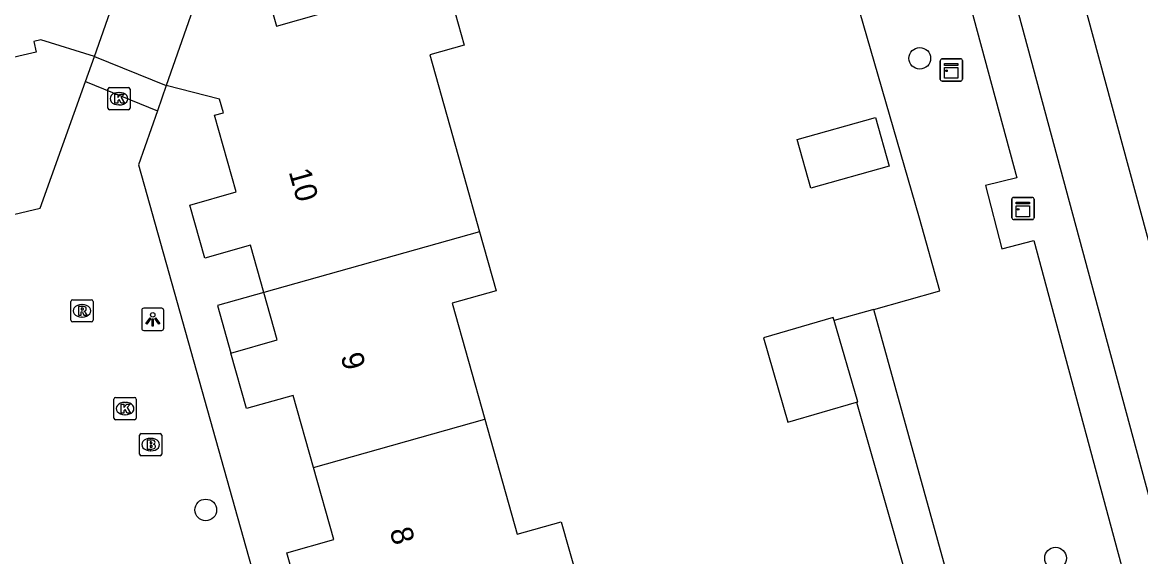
# Model space of a CAD drawing. Extents: x 158461 to 159795, y 387220 to 388672.
# Drawn here: x 159597.6 to 159648, y 388181.8 to 388205.9 of the extents above; entities that cross this region are included whole.
import ezdxf

# ---------------------------------------------------------------- set-up
doc = ezdxf.new("R2010")
doc.units = 0
for name, color, linetype in [('IMGEO_Berm_groen', 7, 'Continuous'), ('IMGEO_Boom', 7, 'Continuous'), ('IMGEO_Brandkraan', 7, 'Continuous'), ('IMGEO_Fietspad_gesloten', 7, 'Continuous'), ('IMGEO_Kast', 7, 'Continuous'), ('IMGEO_Kolk', 7, 'Continuous'), ('IMGEO_Lichtpunt', 7, 'Continuous'), ('IMGEO_Pand', 7, 'Continuous'), ('IMGEO_Pand_nummerreeks', 7, 'Continuous'), ('IMGEO_Pand_overbouw', 7, 'Continuous'), ('IMGEO_Rijbaan_lokaal_open', 7, 'Continuous'), ('IMGEO_Rioolput', 7, 'Continuous'), ('IMGEO_Voetpad_open', 7, 'Continuous')]:
    doc.layers.add(name, color=color, linetype=linetype)

msp = doc.modelspace()

# ---------------------------------------------------------------- linework, layer by layer
at = {"layer": 'IMGEO_Berm_groen'}
msp.add_lwpolyline([(159636.003, 388192.949), (159638.98, 388193.787), (159638.058, 388197.062), (159631.488, 388219.772)], dxfattribs=at)
at = {"layer": 'IMGEO_Boom'}
for centre in [(159638.072, 388204.27), (159605.858, 388183.907), (159644.199, 388181.735)]:
    msp.add_circle(centre, 0.489, dxfattribs=at)
at = {"layer": 'IMGEO_Brandkraan'}
for p, q in [((159602.947, 388187.354), (159603.799, 388187.354)), ((159602.872, 388186.428), (159602.872, 388187.28)), ((159603.36, 388187.134), (159603.385, 388187.134)), ((159603.873, 388187.28), (159603.873, 388186.428)), ((159603.799, 388186.354), (159602.947, 388186.354)), ((159603.383, 388186.574), (159603.358, 388186.574))]:
    msp.add_line(p, q, dxfattribs=at)
for points in [[(159602.947, 388187.354), (159603.799, 388187.354)], [(159602.872, 388186.428), (159602.872, 388187.28)], [(159603.22, 388187.054), (159603.22, 388186.654), (159603.433, 388186.654)], [(159603.451, 388187.054), (159603.22, 388187.054)], [(159603.399, 388186.973), (159603.345, 388186.973), (159603.345, 388186.897)], [(159603.345, 388186.897), (159603.398, 388186.897)], [(159603.873, 388187.28), (159603.873, 388186.428)], [(159603.799, 388186.354), (159602.947, 388186.354)], [(159603.407, 388186.821), (159603.345, 388186.821), (159603.345, 388186.74)], [(159603.345, 388186.74), (159603.407, 388186.74)]]:
    msp.add_lwpolyline(points, dxfattribs=at)
for centre, radius, start, end in [((159602.949, 388187.278), 0.0765, 91.552, 178.448), ((159602.949, 388187.278), 0.0765, 91.552, 178.448), ((159603.797, 388187.278), 0.0765, 1.552, 88.448), ((159603.797, 388187.278), 0.0765, 1.552, 88.448), ((159603.4, 388186.935), 0.0379, 267.8285, 90.9355), ((159603.455, 388186.909), 0.145, 59.4692, 91.5367), ((159603.48, 388186.956), 0.0922, 285.5137, 58.1501), ((159603.485, 388186.764), 0.105, 301.3115, 78.989), ((159602.949, 388186.43), 0.0765, 181.552, 268.448), ((159602.949, 388186.43), 0.0765, 181.552, 268.448), ((159603.408, 388186.78), 0.0404, 269.8759, 90.5077), ((159603.439, 388186.905), 0.251, 268.6676, 293.5347), ((159603.797, 388186.43), 0.0765, 271.552, 358.448), ((159603.797, 388186.43), 0.0765, 271.552, 358.448)]:
    msp.add_arc(centre, radius, start, end, dxfattribs=at)
for centre, major_axis, ratio, start_param, end_param in [((159603.359, 388186.854), (-0.387, 0.002), 0.722429, 4.712389, 7.853982), ((159603.384, 388186.854), (-0.39, 0.002), 0.717154, 1.570796, 4.712389)]:
    msp.add_ellipse(centre, major_axis=major_axis, ratio=ratio, start_param=start_param, end_param=end_param, dxfattribs=at)
at = {"layer": 'IMGEO_Fietspad_gesloten'}
for points in [[(159658.763, 388157.822), (159658.488, 388158.911), (159640.031, 388226.875), (159639.758, 388227.953)], [(159637.683, 388224.215), (159644.254, 388199.877), (159649.95, 388178.792)]]:
    msp.add_lwpolyline(points, dxfattribs=at)
at = {"layer": 'IMGEO_Kast'}
for p, q in [((159638.997, 388203.321), (159638.997, 388204.162)), ((159638.997, 388204.162), (159638.997, 388203.321)), ((159639.072, 388204.246), (159639.913, 388204.246)), ((159639.913, 388204.246), (159639.072, 388204.246)), ((159639.997, 388204.171), (159639.997, 388203.33)), ((159639.997, 388203.33), (159639.997, 388204.171)), ((159639.922, 388203.246), (159639.081, 388203.246)), ((159639.081, 388203.246), (159639.922, 388203.246)), ((159642.305, 388198.001), (159643.146, 388198.001)), ((159643.146, 388198.001), (159642.305, 388198.001)), ((159643.23, 388197.926), (159643.23, 388197.085)), ((159643.23, 388197.085), (159643.23, 388197.926)), ((159642.23, 388197.076), (159642.23, 388197.917)), ((159642.23, 388197.917), (159642.23, 388197.076)), ((159643.155, 388197.001), (159642.314, 388197.001)), ((159642.314, 388197.001), (159643.155, 388197.001))]:
    msp.add_line(p, q, dxfattribs=at)
for points in [[(159639.192, 388204.036), (159639.792, 388204.036), (159639.792, 388203.951), (159639.192, 388203.951), (159639.192, 388204.036)], [(159639.192, 388203.861), (159639.792, 388203.861), (159639.792, 388203.372), (159639.192, 388203.372), (159639.192, 388203.861)], [(159642.425, 388197.791), (159643.025, 388197.791), (159643.025, 388197.706), (159642.425, 388197.706), (159642.425, 388197.791)], [(159642.425, 388197.616), (159643.025, 388197.616), (159643.025, 388197.127), (159642.425, 388197.127), (159642.425, 388197.616)]]:
    msp.add_lwpolyline(points, dxfattribs=at)
for centre in [(159639.276, 388203.71), (159642.509, 388197.465)]:
    msp.add_circle(centre, 0.0377, dxfattribs=at)
for centre, start, end in [((159639.075, 388204.168), 92.4484, 184.2845), ((159639.075, 388204.168), 92.4484, 184.2845), ((159639.919, 388204.168), 2.4484, 94.2845), ((159639.919, 388204.168), 2.4484, 94.2845), ((159639.075, 388203.324), 182.4484, 274.2845), ((159639.075, 388203.324), 182.4484, 274.2845), ((159639.919, 388203.324), 272.4484, 4.2845), ((159639.919, 388203.324), 272.4484, 4.2845), ((159642.308, 388197.923), 92.4484, 184.2845), ((159642.308, 388197.923), 92.4484, 184.2845), ((159643.152, 388197.923), 2.4484, 94.2845), ((159643.152, 388197.923), 2.4484, 94.2845), ((159642.308, 388197.079), 182.4484, 274.2845), ((159642.308, 388197.079), 182.4484, 274.2845), ((159643.152, 388197.079), 272.4484, 4.2845), ((159643.152, 388197.079), 272.4484, 4.2845)]:
    msp.add_arc(centre, 0.0779, start, end, dxfattribs=at)
at = {"layer": 'IMGEO_Kolk'}
for p, q in [((159601.444, 388202.025), (159601.444, 388202.877)), ((159601.519, 388202.951), (159602.371, 388202.951)), ((159601.932, 388202.731), (159601.957, 388202.731)), ((159602.445, 388202.877), (159602.445, 388202.025)), ((159601.955, 388202.171), (159601.93, 388202.171)), ((159602.371, 388201.951), (159601.519, 388201.951)), ((159601.719, 388188.053), (159601.719, 388188.905)), ((159601.794, 388188.979), (159602.646, 388188.979)), ((159602.72, 388188.905), (159602.72, 388188.053)), ((159602.207, 388188.759), (159602.232, 388188.759)), ((159602.646, 388187.979), (159601.794, 388187.979)), ((159602.23, 388188.199), (159602.205, 388188.199))]:
    msp.add_line(p, q, dxfattribs=at)
for points in [[(159601.444, 388202.025), (159601.444, 388202.877)], [(159601.519, 388202.951), (159602.371, 388202.951)], [(159601.765, 388202.651), (159601.888, 388202.651), (159601.888, 388202.5), (159602.018, 388202.651), (159602.182, 388202.651), (159602.036, 388202.5), (159602.189, 388202.251), (159602.037, 388202.251), (159601.952, 388202.415), (159601.888, 388202.348), (159601.888, 388202.251), (159601.765, 388202.251), (159601.765, 388202.651)], [(159602.445, 388202.877), (159602.445, 388202.025)], [(159602.371, 388201.951), (159601.519, 388201.951)], [(159601.719, 388188.053), (159601.719, 388188.905)], [(159601.794, 388188.979), (159602.646, 388188.979)], [(159602.72, 388188.905), (159602.72, 388188.053)], [(159602.04, 388188.679), (159602.163, 388188.679), (159602.163, 388188.528), (159602.293, 388188.679), (159602.457, 388188.679), (159602.311, 388188.528), (159602.464, 388188.279), (159602.312, 388188.279), (159602.227, 388188.443), (159602.163, 388188.376), (159602.163, 388188.279), (159602.04, 388188.279), (159602.04, 388188.679)], [(159602.646, 388187.979), (159601.794, 388187.979)]]:
    msp.add_lwpolyline(points, dxfattribs=at)
for centre, start, end in [((159601.521, 388202.875), 91.552, 178.448), ((159601.521, 388202.875), 91.552, 178.448), ((159602.369, 388202.875), 1.552, 88.448), ((159602.369, 388202.875), 1.552, 88.448), ((159601.521, 388202.027), 181.552, 268.448), ((159601.521, 388202.027), 181.552, 268.448), ((159602.369, 388202.027), 271.552, 358.448), ((159602.369, 388202.027), 271.552, 358.448), ((159601.796, 388188.903), 91.552, 178.448), ((159601.796, 388188.903), 91.552, 178.448), ((159602.644, 388188.903), 1.552, 88.448), ((159602.644, 388188.903), 1.552, 88.448), ((159601.796, 388188.055), 181.552, 268.448), ((159601.796, 388188.055), 181.552, 268.448), ((159602.644, 388188.055), 271.552, 358.448), ((159602.644, 388188.055), 271.552, 358.448)]:
    msp.add_arc(centre, 0.0765, start, end, dxfattribs=at)
for centre, major_axis, ratio, start_param, end_param in [((159601.931, 388202.451), (-0.387, 0.002), 0.722429, 4.712389, 7.853982), ((159601.956, 388202.451), (-0.39, 0.002), 0.717154, 1.570796, 4.712389), ((159602.206, 388188.479), (-0.387, 0.002), 0.722429, 4.712389, 7.853982), ((159602.231, 388188.479), (-0.39, 0.002), 0.717154, 1.570796, 4.712389)]:
    msp.add_ellipse(centre, major_axis=major_axis, ratio=ratio, start_param=start_param, end_param=end_param, dxfattribs=at)
at = {"layer": 'IMGEO_Lichtpunt'}
for p, q in [((159602.971, 388192.907), (159602.971, 388192.1)), ((159602.971, 388192.907), (159602.971, 388192.1)), ((159603.873, 388193.002), (159603.065, 388193.002)), ((159603.873, 388193.002), (159603.065, 388193.002)), ((159603.967, 388192.1), (159603.967, 388192.907)), ((159603.967, 388192.1), (159603.967, 388192.907)), ((159603.065, 388192.006), (159603.873, 388192.006)), ((159603.065, 388192.006), (159603.873, 388192.006))]:
    msp.add_line(p, q, dxfattribs=at)
for points in [[(159603.345, 388192.571), (159603.384, 388192.543), (159603.196, 388192.281), (159603.158, 388192.308), (159603.345, 388192.571)], [(159603.447, 388192.523), (159603.494, 388192.523), (159603.494, 388192.201), (159603.447, 388192.201), (159603.447, 388192.523)], [(159603.557, 388192.543), (159603.595, 388192.57), (159603.782, 388192.308), (159603.743, 388192.28), (159603.557, 388192.543)]]:
    msp.add_lwpolyline(points, dxfattribs=at)
msp.add_circle((159603.47, 388192.705), 0.0994, dxfattribs=at)
for centre, start, end in [((159603.065, 388192.907), 90, 180), ((159603.065, 388192.907), 90, 180), ((159603.873, 388192.907), 0, 90), ((159603.873, 388192.907), 0, 90), ((159603.065, 388192.1), 180, 270), ((159603.065, 388192.1), 180, 270), ((159603.873, 388192.1), 270, 0), ((159603.873, 388192.1), 270, 360)]:
    msp.add_arc(centre, 0.0946, start, end, dxfattribs=at)
at = {"layer": 'IMGEO_Pand'}
for points in [[(159600.845, 388204.354), (159602.94, 388210.371)], [(159606.173, 388209.055), (159604.078, 388203.038)], [(159606.173, 388209.055), (159608.302, 388208.384), (159609.047, 388205.722), (159611.974, 388206.541), (159611.732, 388207.404), (159616.429, 388208.719), (159617.513, 388204.871), (159615.965, 388204.435), (159617.503, 388198.974), (159618.214, 388196.452)], [(159600.845, 388204.354), (159598.422, 388205.104), (159598.103, 388205.032), (159598.214, 388204.545), (159594.755, 388203.756), (159595.235, 388201.65), (159592.756, 388201.085), (159592.297, 388203.099), (159590.125, 388202.604)], [(159608.476, 388193.709), (159607.873, 388195.848), (159605.811, 388195.267), (159605.138, 388197.656), (159607.235, 388198.247), (159606.261, 388201.704), (159606.654, 388201.815), (159606.482, 388202.427), (159604.078, 388203.038)], [(159632.543, 388200.605), (159636.069, 388201.599), (159636.686, 388199.408), (159633.16, 388198.415), (159632.543, 388200.605)], [(159618.214, 388196.452), (159608.476, 388193.709)], [(159618.214, 388196.452), (159618.962, 388193.795), (159616.974, 388193.235), (159618.447, 388188.006)], [(159610.722, 388185.825), (159609.807, 388189.075), (159607.693, 388188.479), (159606.987, 388190.983), (159609.078, 388191.572), (159608.476, 388193.709)], [(159634.214, 388192.445), (159634.172, 388192.589), (159631.018, 388191.668), (159632.127, 388187.87), (159635.221, 388188.773)], [(159635.221, 388188.773), (159635.281, 388188.79), (159634.214, 388192.445)], [(159610.722, 388185.825), (159618.447, 388188.006)], [(159618.447, 388188.006), (159619.909, 388182.816), (159621.895, 388183.376), (159622.611, 388180.832)], [(159612.904, 388178.1), (159612.311, 388180.205), (159610.19, 388179.607), (159609.522, 388181.979), (159611.638, 388182.575), (159610.722, 388185.825)]]:
    msp.add_lwpolyline(points, dxfattribs=at)
at = {"layer": 'IMGEO_Pand_overbouw'}
msp.add_lwpolyline([(159608.476, 388193.709), (159606.385, 388193.12), (159606.987, 388190.983), (159609.078, 388191.572)], close=True, dxfattribs=at)
at = {"layer": 'IMGEO_Rijbaan_lokaal_open'}
for points in [[(159541.782, 388140.634), (159545.841, 388141.595), (159557.023, 388144.249), (159552.164, 388164.756), (159550.66, 388171.1), (159548.425, 388180.526), (159547.636, 388183.857), (159547.368, 388184.985), (159549.576, 388189.206), (159556.308, 388190.775), (159562.72, 388192.271), (159572.097, 388194.463), (159578.518, 388195.967), (159582.855, 388196.982), (159586.406, 388194.676), (159588.588, 388195.192), (159591.911, 388195.978), (159598.393, 388197.511), (159600.441, 388203.225)], [(159600.441, 388203.225), (159603.679, 388201.907)], [(159603.679, 388201.907), (159602.821, 388199.473), (159611.272, 388169.395), (159609.39, 388165.607), (159620.709, 388124.866)]]:
    msp.add_lwpolyline(points, dxfattribs=at)
at = {"layer": 'IMGEO_Rioolput'}
for p, q in [((159599.85, 388193.386), (159600.702, 388193.386)), ((159599.775, 388192.46), (159599.775, 388193.312)), ((159600.263, 388193.166), (159600.288, 388193.166)), ((159600.776, 388193.312), (159600.776, 388192.46)), ((159600.702, 388192.386), (159599.85, 388192.386)), ((159600.286, 388192.606), (159600.261, 388192.606))]:
    msp.add_line(p, q, dxfattribs=at)
for points in [[(159599.85, 388193.386), (159600.702, 388193.386)], [(159599.775, 388192.46), (159599.775, 388193.312)], [(159600.364, 388193.084), (159600.112, 388193.086), (159600.112, 388192.686)], [(159600.29, 388193.005), (159600.236, 388193.005), (159600.236, 388192.924)], [(159600.236, 388192.924), (159600.288, 388192.924)], [(159600.776, 388193.312), (159600.776, 388192.46)], [(159600.702, 388192.386), (159599.85, 388192.386)], [(159600.112, 388192.686), (159600.236, 388192.686), (159600.236, 388192.848), (159600.247, 388192.848)], [(159600.294, 388192.819), (159600.365, 388192.686), (159600.505, 388192.686), (159600.44, 388192.812)]]:
    msp.add_lwpolyline(points, dxfattribs=at)
for centre, radius, start, end in [((159599.852, 388193.31), 0.0765, 91.552, 178.448), ((159599.852, 388193.31), 0.0765, 91.552, 178.448), ((159600.7, 388193.31), 0.0765, 1.552, 88.448), ((159600.7, 388193.31), 0.0765, 1.552, 88.448), ((159600.272, 388193.113), 0.19, 274.7715, 282.9687), ((159600.296, 388192.909), 0.0964, 77.0061, 93.1865), ((159600.31, 388192.966), 0.0378, 276.6634, 79.6772), ((159600.363, 388192.974), 0.109, 350.3612, 89.416), ((159600.361, 388192.974), 0.112, 277.5842, 350.9817), ((159599.852, 388192.462), 0.0765, 181.552, 268.448), ((159599.852, 388192.462), 0.0765, 181.552, 268.448), ((159600.246, 388192.795), 0.0533, 26.0293, 88.6989), ((159600.345, 388192.759), 0.108, 29.5134, 73.7905), ((159600.7, 388192.462), 0.0765, 271.552, 358.448), ((159600.7, 388192.462), 0.0765, 271.552, 358.448)]:
    msp.add_arc(centre, radius, start, end, dxfattribs=at)
for centre, major_axis, ratio, start_param, end_param in [((159600.262, 388192.886), (-0.387, 0.002), 0.722429, 4.712389, 7.853982), ((159600.287, 388192.886), (-0.39, 0.002), 0.717154, 1.570796, 4.712389)]:
    msp.add_ellipse(centre, major_axis=major_axis, ratio=ratio, start_param=start_param, end_param=end_param, dxfattribs=at)
at = {"layer": 'IMGEO_Voetpad_open'}
for points in [[(159635.636, 388224.071), (159642.447, 388198.888), (159641.04, 388198.532), (159641.777, 388195.686), (159643.213, 388196.057), (159647.811, 388179.043), (159645.494, 388174.828)], [(159600.441, 388203.225), (159600.845, 388204.354)], [(159600.845, 388204.354), (159604.078, 388203.038)], [(159604.078, 388203.038), (159603.679, 388201.907)], [(159636.003, 388192.949), (159635.948, 388192.933), (159634.214, 388192.445)], [(159640.81, 388175.591), (159636.003, 388192.949)], [(159635.221, 388188.773), (159638.725, 388176.498), (159632.895, 388174.864), (159633.291, 388173.456)]]:
    msp.add_lwpolyline(points, dxfattribs=at)

# ---------------------------------------------------------------- texts
at = {"layer": 'IMGEO_Pand_nummerreeks'}
for s, p in [('10', (159609.595, 388199.158)), ('9', (159611.933, 388190.85)), ('8', (159614.148, 388182.978))]:
    msp.add_text(s, height=1, rotation=285.7182, dxfattribs=at).set_placement(p)

doc.saveas('drawing.dxf')
